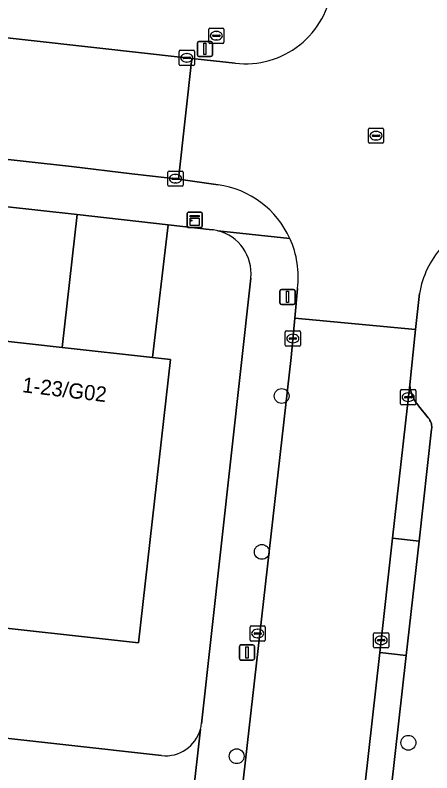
# Model space of a CAD drawing. Extents: x 161928 to 163071, y 386474 to 387428.
# Drawn here: x 162503.77 to 162531.23, y 386904.92 to 386954.8 of the extents above; entities that cross this region are included whole.
import ezdxf

# ---------------------------------------------------------------- set-up
doc = ezdxf.new("R2010")
doc.units = 0
for name, color, linetype in [('IMGEO_Boom', 7, 'Continuous'), ('IMGEO_Brandkraan', 7, 'Continuous'), ('IMGEO_Groenvoorziening', 7, 'Continuous'), ('IMGEO_Kast', 7, 'Continuous'), ('IMGEO_Kolk', 7, 'Continuous'), ('IMGEO_Lichtmast', 7, 'Continuous'), ('IMGEO_Pand', 7, 'Continuous'), ('IMGEO_Pand_nummerreeks', 7, 'Continuous'), ('IMGEO_Parkeervlak_open', 7, 'Continuous'), ('IMGEO_Rijbaan_lokaal_gesloten', 7, 'Continuous'), ('IMGEO_Rijbaan_lokaal_open', 7, 'Continuous'), ('IMGEO_Rioolput', 7, 'Continuous'), ('IMGEO_Voetpad_open', 7, 'Continuous')]:
    doc.layers.add(name, color=color, linetype=linetype)

msp = doc.modelspace()

# ---------------------------------------------------------------- linework, layer by layer
at = {"layer": 'IMGEO_Boom'}
for centre in [(162521.329, 386929.728), (162520.024, 386919.466), (162529.683, 386906.898), (162518.366, 386906.014)]:
    msp.add_circle(centre, 0.489, dxfattribs=at)
at = {"layer": 'IMGEO_Brandkraan'}
for p, q in [((162516.525, 386953.021), (162516.525, 386953.873)), ((162516.6, 386953.947), (162517.452, 386953.947)), ((162517.526, 386953.873), (162517.526, 386953.021)), ((162516.784, 386953.441), (162516.784, 386953.453)), ((162517.222, 386953.404), (162516.824, 386953.404)), ((162516.827, 386953.49), (162517.225, 386953.49)), ((162517.013, 386953.727), (162517.038, 386953.727)), ((162517.268, 386953.453), (162517.268, 386953.441)), ((162517.452, 386952.947), (162516.6, 386952.947)), ((162517.036, 386953.167), (162517.011, 386953.167))]:
    msp.add_line(p, q, dxfattribs=at)
for points in [[(162516.525, 386953.021), (162516.525, 386953.873)], [(162516.6, 386953.947), (162517.452, 386953.947)], [(162517.526, 386953.873), (162517.526, 386953.021)], [(162517.452, 386952.947), (162516.6, 386952.947)]]:
    msp.add_lwpolyline(points, dxfattribs=at)
for centre, radius, start, end in [((162516.602, 386953.871), 0.0765, 91.552, 178.448), ((162516.602, 386953.871), 0.0765, 91.552, 178.448), ((162517.45, 386953.871), 0.0765, 1.552, 88.448), ((162517.45, 386953.871), 0.0765, 1.552, 88.448), ((162516.824, 386953.45), 0.0403, 85.8775, 175.7526), ((162516.821, 386953.44), 0.0366, 178.938, 274.7102), ((162517.225, 386953.447), 0.043, 264.8664, 352.4533), ((162517.229, 386953.452), 0.0386, 1.7309, 96.639), ((162516.602, 386953.023), 0.0765, 181.552, 268.448), ((162516.602, 386953.023), 0.0765, 181.552, 268.448), ((162517.45, 386953.023), 0.0765, 271.552, 358.448), ((162517.45, 386953.023), 0.0765, 271.552, 358.448)]:
    msp.add_arc(centre, radius, start, end, dxfattribs=at)
for centre, major_axis, ratio, start_param, end_param in [((162517.012, 386953.447), (-0.387, 0.002), 0.722429, 4.712389, 7.853982), ((162517.037, 386953.447), (-0.39, 0.002), 0.717154, 1.570796, 4.712389)]:
    msp.add_ellipse(centre, major_axis=major_axis, ratio=ratio, start_param=start_param, end_param=end_param, dxfattribs=at)
at = {"layer": 'IMGEO_Groenvoorziening'}
msp.add_lwpolyline([(162500.651, 386942.474), (162500, 386936.399), (162499.712, 386933.711), (162500, 386933.679), (162506.86, 386932.923), (162507.856, 386941.668)], close=True, dxfattribs=at)
for points in [[(162516.756, 386940.673), (162513.845, 386940.999), (162512.818, 386932.266), (162514.013, 386932.134), (162511.886, 386913.487), (162500, 386914.798)], [(162516.043, 386908.148), (162519.296, 386937.496)], [(162489.346, 386908.75), (162500, 386907.558), (162513.42, 386906.056)]]:
    msp.add_lwpolyline(points, dxfattribs=at)
for centre, radius, start, end in [((162516.448, 386937.884), 2.806, 76.2004, 83.6931), ((162516.434, 386937.812), 2.879, 353.6965, 76.2851), ((162513.605, 386908.438), 2.456, 344.7778, 353.2238), ((162513.68, 386908.42), 2.379, 263.734, 344.706)]:
    msp.add_arc(centre, radius, start, end, dxfattribs=at)
at = {"layer": 'IMGEO_Kast'}
for p, q in [((162515.172, 386941.822), (162516.013, 386941.822)), ((162516.013, 386941.822), (162515.172, 386941.822)), ((162515.097, 386940.897), (162515.097, 386941.738)), ((162515.097, 386941.738), (162515.097, 386940.897)), ((162516.097, 386941.747), (162516.097, 386940.906)), ((162516.097, 386940.906), (162516.097, 386941.747)), ((162516.022, 386940.822), (162515.181, 386940.822)), ((162515.181, 386940.822), (162516.022, 386940.822))]:
    msp.add_line(p, q, dxfattribs=at)
for points in [[(162515.292, 386941.612), (162515.892, 386941.612), (162515.892, 386941.527), (162515.292, 386941.527), (162515.292, 386941.612)], [(162515.292, 386941.437), (162515.892, 386941.437), (162515.892, 386940.948), (162515.292, 386940.948), (162515.292, 386941.437)]]:
    msp.add_lwpolyline(points, dxfattribs=at)
msp.add_circle((162515.376, 386941.286), 0.0377, dxfattribs=at)
for centre, start, end in [((162515.175, 386941.744), 92.4484, 184.2845), ((162515.175, 386941.744), 92.4484, 184.2845), ((162516.019, 386941.744), 2.4484, 94.2845), ((162516.019, 386941.744), 2.4484, 94.2845), ((162515.175, 386940.9), 182.4484, 274.2845), ((162515.175, 386940.9), 182.4484, 274.2845), ((162516.019, 386940.9), 272.4484, 4.2845), ((162516.019, 386940.9), 272.4484, 4.2845)]:
    msp.add_arc(centre, 0.0779, start, end, dxfattribs=at)
at = {"layer": 'IMGEO_Kolk'}
for p, q in [((162514.582, 386951.564), (162514.582, 386952.416)), ((162514.657, 386952.49), (162515.509, 386952.49)), ((162515.583, 386952.416), (162515.583, 386951.564)), ((162514.841, 386951.984), (162514.841, 386951.996)), ((162515.279, 386951.947), (162514.881, 386951.947)), ((162514.884, 386952.033), (162515.282, 386952.033)), ((162515.07, 386952.27), (162515.095, 386952.27)), ((162515.325, 386951.996), (162515.325, 386951.984)), ((162515.509, 386951.49), (162514.657, 386951.49)), ((162515.093, 386951.71), (162515.068, 386951.71)), ((162513.837, 386943.61), (162513.837, 386944.462)), ((162513.912, 386944.536), (162514.764, 386944.536)), ((162514.325, 386944.316), (162514.35, 386944.316)), ((162514.838, 386944.462), (162514.838, 386943.61)), ((162514.096, 386944.03), (162514.096, 386944.042)), ((162514.534, 386943.993), (162514.136, 386943.993)), ((162514.139, 386944.079), (162514.537, 386944.079)), ((162514.58, 386944.042), (162514.58, 386944.03)), ((162514.764, 386943.536), (162513.912, 386943.536)), ((162514.348, 386943.756), (162514.323, 386943.756)), ((162521.568, 386933.086), (162521.568, 386933.938)), ((162521.643, 386934.012), (162522.495, 386934.012)), ((162522.569, 386933.938), (162522.569, 386933.086)), ((162521.827, 386933.506), (162521.827, 386933.518)), ((162522.265, 386933.469), (162521.867, 386933.469)), ((162521.87, 386933.555), (162522.268, 386933.555)), ((162522.056, 386933.792), (162522.081, 386933.792)), ((162522.311, 386933.518), (162522.311, 386933.506)), ((162522.495, 386933.012), (162521.643, 386933.012)), ((162522.079, 386933.232), (162522.054, 386933.232)), ((162529.167, 386929.223), (162529.167, 386930.075)), ((162529.242, 386930.149), (162530.094, 386930.149)), ((162529.655, 386929.929), (162529.68, 386929.929)), ((162530.168, 386930.075), (162530.168, 386929.223)), ((162529.426, 386929.643), (162529.426, 386929.655)), ((162529.864, 386929.606), (162529.466, 386929.606)), ((162529.469, 386929.692), (162529.867, 386929.692)), ((162529.678, 386929.369), (162529.653, 386929.369)), ((162529.91, 386929.655), (162529.91, 386929.643)), ((162530.094, 386929.149), (162529.242, 386929.149)), ((162519.252, 386913.664), (162519.252, 386914.516)), ((162519.327, 386914.59), (162520.179, 386914.59)), ((162520.253, 386914.516), (162520.253, 386913.664)), ((162519.511, 386914.084), (162519.511, 386914.096)), ((162519.949, 386914.047), (162519.551, 386914.047)), ((162519.554, 386914.133), (162519.952, 386914.133)), ((162519.74, 386914.37), (162519.765, 386914.37)), ((162519.995, 386914.096), (162519.995, 386914.084)), ((162527.387, 386913.219), (162527.387, 386914.071)), ((162527.462, 386914.145), (162528.314, 386914.145)), ((162527.875, 386913.925), (162527.9, 386913.925)), ((162528.388, 386914.071), (162528.388, 386913.219)), ((162520.179, 386913.59), (162519.327, 386913.59)), ((162519.763, 386913.81), (162519.738, 386913.81)), ((162527.646, 386913.639), (162527.646, 386913.651)), ((162528.084, 386913.602), (162527.686, 386913.602)), ((162527.689, 386913.688), (162528.087, 386913.688)), ((162528.13, 386913.651), (162528.13, 386913.639)), ((162528.314, 386913.145), (162527.462, 386913.145)), ((162527.898, 386913.365), (162527.873, 386913.365))]:
    msp.add_line(p, q, dxfattribs=at)
for points in [[(162514.582, 386951.564), (162514.582, 386952.416)], [(162514.657, 386952.49), (162515.509, 386952.49)], [(162515.583, 386952.416), (162515.583, 386951.564)], [(162515.509, 386951.49), (162514.657, 386951.49)], [(162513.837, 386943.61), (162513.837, 386944.462)], [(162513.912, 386944.536), (162514.764, 386944.536)], [(162514.838, 386944.462), (162514.838, 386943.61)], [(162514.764, 386943.536), (162513.912, 386943.536)], [(162521.568, 386933.086), (162521.568, 386933.938)], [(162521.643, 386934.012), (162522.495, 386934.012)], [(162522.569, 386933.938), (162522.569, 386933.086)], [(162522.495, 386933.012), (162521.643, 386933.012)], [(162529.167, 386929.223), (162529.167, 386930.075)], [(162529.242, 386930.149), (162530.094, 386930.149)], [(162530.168, 386930.075), (162530.168, 386929.223)], [(162530.094, 386929.149), (162529.242, 386929.149)], [(162519.252, 386913.664), (162519.252, 386914.516)], [(162519.327, 386914.59), (162520.179, 386914.59)], [(162520.253, 386914.516), (162520.253, 386913.664)], [(162527.387, 386913.219), (162527.387, 386914.071)], [(162527.462, 386914.145), (162528.314, 386914.145)], [(162528.388, 386914.071), (162528.388, 386913.219)], [(162520.179, 386913.59), (162519.327, 386913.59)], [(162528.314, 386913.145), (162527.462, 386913.145)]]:
    msp.add_lwpolyline(points, dxfattribs=at)
for centre, radius, start, end in [((162514.659, 386952.414), 0.0765, 91.552, 178.448), ((162514.659, 386952.414), 0.0765, 91.552, 178.448), ((162515.507, 386952.414), 0.0765, 1.552, 88.448), ((162515.507, 386952.414), 0.0765, 1.552, 88.448), ((162514.881, 386951.993), 0.0403, 85.8775, 175.7526), ((162514.878, 386951.983), 0.0366, 178.938, 274.7102), ((162515.282, 386951.99), 0.043, 264.8664, 352.4533), ((162515.286, 386951.995), 0.0386, 1.7309, 96.639), ((162514.659, 386951.566), 0.0765, 181.552, 268.448), ((162514.659, 386951.566), 0.0765, 181.552, 268.448), ((162515.507, 386951.566), 0.0765, 271.552, 358.448), ((162515.507, 386951.566), 0.0765, 271.552, 358.448), ((162513.914, 386944.46), 0.0765, 91.552, 178.448), ((162513.914, 386944.46), 0.0765, 91.552, 178.448), ((162514.762, 386944.46), 0.0765, 1.552, 88.448), ((162514.762, 386944.46), 0.0765, 1.552, 88.448), ((162514.136, 386944.039), 0.0403, 85.8775, 175.7526), ((162514.133, 386944.029), 0.0366, 178.938, 274.7102), ((162514.537, 386944.036), 0.043, 264.8664, 352.4533), ((162514.541, 386944.041), 0.0386, 1.7309, 96.639), ((162513.914, 386943.612), 0.0765, 181.552, 268.448), ((162513.914, 386943.612), 0.0765, 181.552, 268.448), ((162514.762, 386943.612), 0.0765, 271.552, 358.448), ((162514.762, 386943.612), 0.0765, 271.552, 358.448), ((162521.645, 386933.936), 0.0765, 91.552, 178.448), ((162521.645, 386933.936), 0.0765, 91.552, 178.448), ((162522.493, 386933.936), 0.0765, 1.552, 88.448), ((162522.493, 386933.936), 0.0765, 1.552, 88.448), ((162521.867, 386933.515), 0.0403, 85.8775, 175.7526), ((162521.864, 386933.505), 0.0366, 178.938, 274.7102), ((162522.268, 386933.512), 0.043, 264.8664, 352.4533), ((162522.272, 386933.517), 0.0386, 1.7309, 96.639), ((162521.645, 386933.088), 0.0765, 181.552, 268.448), ((162521.645, 386933.088), 0.0765, 181.552, 268.448), ((162522.493, 386933.088), 0.0765, 271.552, 358.448), ((162522.493, 386933.088), 0.0765, 271.552, 358.448), ((162529.244, 386930.073), 0.0765, 91.552, 178.448), ((162529.244, 386930.073), 0.0765, 91.552, 178.448), ((162530.092, 386930.073), 0.0765, 1.552, 88.448), ((162530.092, 386930.073), 0.0765, 1.552, 88.448), ((162529.466, 386929.652), 0.0403, 85.8775, 175.7526), ((162529.463, 386929.642), 0.0366, 178.938, 274.7102), ((162529.867, 386929.649), 0.043, 264.8664, 352.4533), ((162529.871, 386929.654), 0.0386, 1.7309, 96.639), ((162529.244, 386929.225), 0.0765, 181.552, 268.448), ((162529.244, 386929.225), 0.0765, 181.552, 268.448), ((162530.092, 386929.225), 0.0765, 271.552, 358.448), ((162530.092, 386929.225), 0.0765, 271.552, 358.448), ((162519.329, 386914.514), 0.0765, 91.552, 178.448), ((162519.329, 386914.514), 0.0765, 91.552, 178.448), ((162520.177, 386914.514), 0.0765, 1.552, 88.448), ((162520.177, 386914.514), 0.0765, 1.552, 88.448), ((162519.551, 386914.093), 0.0403, 85.8775, 175.7526), ((162519.548, 386914.083), 0.0366, 178.938, 274.7102), ((162519.952, 386914.09), 0.043, 264.8664, 352.4533), ((162519.956, 386914.095), 0.0386, 1.7309, 96.639), ((162527.464, 386914.069), 0.0765, 91.552, 178.448), ((162527.464, 386914.069), 0.0765, 91.552, 178.448), ((162528.312, 386914.069), 0.0765, 1.552, 88.448), ((162528.312, 386914.069), 0.0765, 1.552, 88.448), ((162519.329, 386913.666), 0.0765, 181.552, 268.448), ((162519.329, 386913.666), 0.0765, 181.552, 268.448), ((162520.177, 386913.666), 0.0765, 271.552, 358.448), ((162520.177, 386913.666), 0.0765, 271.552, 358.448), ((162527.686, 386913.648), 0.0403, 85.8775, 175.7526), ((162527.683, 386913.638), 0.0366, 178.938, 274.7102), ((162528.087, 386913.645), 0.043, 264.8664, 352.4533), ((162528.091, 386913.65), 0.0386, 1.7309, 96.639), ((162527.464, 386913.221), 0.0765, 181.552, 268.448), ((162527.464, 386913.221), 0.0765, 181.552, 268.448), ((162528.312, 386913.221), 0.0765, 271.552, 358.448), ((162528.312, 386913.221), 0.0765, 271.552, 358.448)]:
    msp.add_arc(centre, radius, start, end, dxfattribs=at)
for centre, major_axis, ratio, start_param, end_param in [((162515.069, 386951.99), (-0.387, 0.002), 0.722429, 4.712389, 7.853982), ((162515.094, 386951.99), (-0.39, 0.002), 0.717154, 1.570796, 4.712389), ((162514.324, 386944.036), (-0.387, 0.002), 0.722429, 4.712389, 7.853982), ((162514.349, 386944.036), (-0.39, 0.002), 0.717154, 1.570796, 4.712389), ((162522.055, 386933.512), (-0.387, 0.002), 0.722429, 4.712389, 7.853982), ((162522.08, 386933.512), (-0.39, 0.002), 0.717154, 1.570796, 4.712389), ((162529.654, 386929.649), (-0.387, 0.002), 0.722429, 4.712389, 7.853982), ((162529.679, 386929.649), (-0.39, 0.002), 0.717154, 1.570796, 4.712389), ((162519.739, 386914.09), (-0.387, 0.002), 0.722429, 4.712389, 7.853982), ((162519.764, 386914.09), (-0.39, 0.002), 0.717154, 1.570796, 4.712389), ((162527.874, 386913.645), (-0.387, 0.002), 0.722429, 4.712389, 7.853982), ((162527.899, 386913.645), (-0.39, 0.002), 0.717154, 1.570796, 4.712389)]:
    msp.add_ellipse(centre, major_axis=major_axis, ratio=ratio, start_param=start_param, end_param=end_param, dxfattribs=at)
at = {"layer": 'IMGEO_Lichtmast'}
for p, q in [((162515.774, 386952.178), (162515.774, 386952.978)), ((162515.774, 386952.978), (162515.774, 386952.178)), ((162515.874, 386953.078), (162516.664, 386953.078)), ((162516.664, 386953.078), (162515.874, 386953.078)), ((162516.764, 386952.978), (162516.764, 386952.178)), ((162516.764, 386952.178), (162516.764, 386952.978)), ((162516.664, 386952.078), (162515.874, 386952.078)), ((162515.874, 386952.078), (162516.664, 386952.078)), ((162521.22, 386935.849), (162521.22, 386936.649)), ((162521.22, 386936.649), (162521.22, 386935.849)), ((162521.32, 386936.749), (162522.11, 386936.749)), ((162522.11, 386936.749), (162521.32, 386936.749)), ((162522.21, 386936.649), (162522.21, 386935.849)), ((162522.21, 386935.849), (162522.21, 386936.649)), ((162522.11, 386935.749), (162521.32, 386935.749)), ((162521.32, 386935.749), (162522.11, 386935.749)), ((162518.55, 386912.441), (162518.55, 386913.241)), ((162518.55, 386913.241), (162518.55, 386912.441)), ((162518.65, 386913.341), (162519.44, 386913.341)), ((162519.44, 386913.341), (162518.65, 386913.341)), ((162519.54, 386913.241), (162519.54, 386912.441)), ((162519.54, 386912.441), (162519.54, 386913.241)), ((162519.44, 386912.341), (162518.65, 386912.341)), ((162518.65, 386912.341), (162519.44, 386912.341))]:
    msp.add_line(p, q, dxfattribs=at)
for points in [[(162516.194, 386952.953), (162516.344, 386952.953), (162516.344, 386952.203), (162516.194, 386952.203), (162516.194, 386952.953)], [(162521.64, 386936.624), (162521.79, 386936.624), (162521.79, 386935.874), (162521.64, 386935.874), (162521.64, 386936.624)], [(162518.97, 386913.216), (162519.12, 386913.216), (162519.12, 386912.466), (162518.97, 386912.466), (162518.97, 386913.216)]]:
    msp.add_lwpolyline(points, dxfattribs=at)
for centre, start, end in [((162515.874, 386952.978), 90, 180), ((162515.874, 386952.978), 90, 180), ((162516.664, 386952.978), 0, 90), ((162516.664, 386952.978), 360, 90), ((162515.874, 386952.178), 180, 270), ((162515.874, 386952.178), 180, 270), ((162516.664, 386952.178), 270, 0), ((162516.664, 386952.178), 270, 0), ((162521.32, 386936.649), 90, 180), ((162521.32, 386936.649), 90, 180), ((162522.11, 386936.649), 0, 90), ((162522.11, 386936.649), 360, 90), ((162521.32, 386935.849), 180, 270), ((162521.32, 386935.849), 180, 270), ((162522.11, 386935.849), 270, 0), ((162522.11, 386935.849), 270, 0), ((162518.65, 386913.241), 90, 180), ((162518.65, 386913.241), 90, 180), ((162519.44, 386913.241), 0, 90), ((162519.44, 386913.241), 360, 90), ((162518.65, 386912.441), 180, 270), ((162518.65, 386912.441), 180, 270), ((162519.44, 386912.441), 270, 0), ((162519.44, 386912.441), 270, 0)]:
    msp.add_arc(centre, 0.1, start, end, dxfattribs=at)
at = {"layer": 'IMGEO_Pand'}
msp.add_lwpolyline([(162500, 386933.679), (162499.712, 386933.711), (162493.823, 386934.361), (162492.731, 386934.481), (162492.075, 386928.533), (162494.522, 386928.264), (162494.088, 386924.318), (162492.697, 386924.472), (162492.239, 386920.308), (162491.181, 386920.426), (162490.673, 386915.827), (162500, 386914.798), (162511.886, 386913.487), (162514.013, 386932.134), (162512.818, 386932.266), (162506.86, 386932.923)], close=True, dxfattribs=at)
at = {"layer": 'IMGEO_Parkeervlak_open'}
for points in [[(162531.213, 386927.552), (162531.22, 386927.636), (162531.22, 386927.721), (162531.212, 386927.805), (162531.196, 386927.888), (162531.173, 386927.97), (162531.143, 386928.049), (162531.106, 386928.125), (162531.063, 386928.198), (162531.013, 386928.266), (162530.996, 386928.286), (162530.352, 386929.092), (162530.328, 386929.119), (162530.198, 386929.286), (162530.084, 386929.464), (162529.986, 386929.651), (162529.905, 386929.846), (162529.841, 386930.048), (162529.796, 386930.254), (162529.77, 386930.464), (162528.639, 386920.364), (162530.385, 386920.168)], [(162529.543, 386912.653), (162527.797, 386912.849), (162526.565, 386901.884), (162528.314, 386901.687)]]:
    msp.add_lwpolyline(points, close=True, dxfattribs=at)
at = {"layer": 'IMGEO_Rijbaan_lokaal_gesloten'}
for points in [[(162497.209, 386953.975), (162448.434, 386959.487), (162432.034, 386961.329), (162400.806, 386964.734), (162399.005, 386964.936), (162398.138, 386956.975), (162399.39, 386956.85), (162400.518, 386956.742), (162478.208, 386948.11), (162483.095, 386947.562), (162494.629, 386946.268), (162500, 386945.666), (162501.682, 386945.479), (162507.486, 386944.832), (162511.459, 386944.349), (162513.78, 386944.097), (162514.535, 386944.015), (162515.405, 386951.954), (162512.681, 386952.257), (162500.674, 386953.585), (162500, 386953.66)], [(162525.719, 386894.357), (162526.565, 386901.884), (162527.797, 386912.849), (162528.639, 386920.364), (162529.77, 386930.464), (162530.103, 386933.693), (162530.15, 386934.109), (162522.197, 386934.859), (162521.949, 386932.261), (162511.577, 386840.717), (162519.677, 386839.78), (162521.024, 386852.273), (162523.218, 386872.126), (162523.956, 386878.872), (162524.397, 386882.646)]]:
    msp.add_lwpolyline(points, close=True, dxfattribs=at)
at = {"layer": 'IMGEO_Rijbaan_lokaal_open'}
for points in [[(162518.266, 386951.638), (162515.405, 386951.954), (162514.535, 386944.015), (162517.136, 386943.638)], [(162522.383, 386936.805), (162522.197, 386934.859), (162530.15, 386934.109), (162530.419, 386936.471)]]:
    msp.add_lwpolyline(points, dxfattribs=at)
for centre, radius, start, end in [((162518.954, 386957.335), 5.738, 263.1112, 353.7302), ((162516.268, 386937.542), 6.158, 24.4468, 81.8986), ((162516.258, 386937.538), 6.169, 353.1777, 24.4378), ((162536.292, 386935.533), 5.948, 137.7593, 170.9222)]:
    msp.add_arc(centre, radius, start, end, dxfattribs=at)
at = {"layer": 'IMGEO_Rioolput'}
for p, q in [((162527.125, 386947.365), (162527.977, 386947.365)), ((162527.05, 386946.439), (162527.05, 386947.291)), ((162527.309, 386946.859), (162527.309, 386946.871)), ((162527.747, 386946.822), (162527.349, 386946.822)), ((162527.352, 386946.908), (162527.75, 386946.908)), ((162527.538, 386947.145), (162527.563, 386947.145)), ((162527.793, 386946.871), (162527.793, 386946.859)), ((162528.051, 386947.291), (162528.051, 386946.439)), ((162527.977, 386946.365), (162527.125, 386946.365)), ((162527.561, 386946.585), (162527.536, 386946.585))]:
    msp.add_line(p, q, dxfattribs=at)
for points in [[(162527.125, 386947.365), (162527.977, 386947.365)], [(162527.05, 386946.439), (162527.05, 386947.291)], [(162528.051, 386947.291), (162528.051, 386946.439)], [(162527.977, 386946.365), (162527.125, 386946.365)]]:
    msp.add_lwpolyline(points, dxfattribs=at)
for centre, radius, start, end in [((162527.127, 386947.289), 0.0765, 91.552, 178.448), ((162527.127, 386947.289), 0.0765, 91.552, 178.448), ((162527.975, 386947.289), 0.0765, 1.552, 88.448), ((162527.975, 386947.289), 0.0765, 1.552, 88.448), ((162527.349, 386946.868), 0.0403, 85.8775, 175.7526), ((162527.346, 386946.858), 0.0366, 178.938, 274.7102), ((162527.75, 386946.865), 0.043, 264.8664, 352.4533), ((162527.754, 386946.87), 0.0386, 1.7309, 96.639), ((162527.127, 386946.441), 0.0765, 181.552, 268.448), ((162527.127, 386946.441), 0.0765, 181.552, 268.448), ((162527.975, 386946.441), 0.0765, 271.552, 358.448), ((162527.975, 386946.441), 0.0765, 271.552, 358.448)]:
    msp.add_arc(centre, radius, start, end, dxfattribs=at)
for centre, major_axis, ratio, start_param, end_param in [((162527.537, 386946.865), (-0.387, 0.002), 0.722429, 4.712389, 7.853982), ((162527.562, 386946.865), (-0.39, 0.002), 0.717154, 1.570796, 4.712389)]:
    msp.add_ellipse(centre, major_axis=major_axis, ratio=ratio, start_param=start_param, end_param=end_param, dxfattribs=at)
at = {"layer": 'IMGEO_Voetpad_open'}
for points in [[(162448.434, 386959.487), (162497.209, 386953.975), (162500, 386953.66), (162500.674, 386953.585), (162512.681, 386952.257), (162515.405, 386951.954), (162518.266, 386951.638)], [(162517.136, 386943.638), (162514.535, 386944.015), (162513.78, 386944.097), (162511.459, 386944.349), (162507.486, 386944.832), (162501.682, 386945.479), (162500, 386945.666), (162494.629, 386946.268), (162483.095, 386947.562), (162478.208, 386948.11)], [(162494.782, 386943.128), (162500, 386942.547), (162500.651, 386942.474), (162507.856, 386941.668), (162513.845, 386940.999), (162516.756, 386940.673)], [(162521.874, 386940.09), (162517.117, 386940.609)], [(162517.117, 386940.609), (162521.874, 386940.09)], [(162519.296, 386937.496), (162516.043, 386908.148)], [(162511.577, 386840.717), (162521.949, 386932.261), (162522.197, 386934.859), (162522.383, 386936.805)], [(162530.419, 386936.471), (162530.15, 386934.109), (162530.103, 386933.693), (162529.77, 386930.464), (162529.796, 386930.254), (162529.841, 386930.048), (162529.905, 386929.846), (162529.986, 386929.651), (162530.084, 386929.464), (162530.198, 386929.286), (162530.328, 386929.119), (162530.352, 386929.092), (162530.996, 386928.286), (162531.013, 386928.266), (162531.063, 386928.198), (162531.106, 386928.125), (162531.143, 386928.049), (162531.173, 386927.97), (162531.196, 386927.888), (162531.212, 386927.805), (162531.22, 386927.721), (162531.22, 386927.636), (162531.213, 386927.552), (162530.385, 386920.168), (162529.543, 386912.653), (162528.314, 386901.687)], [(162513.42, 386906.056), (162500, 386907.558), (162489.346, 386908.75)], [(162515.974, 386907.793), (162515.103, 386900.003)], [(162515.103, 386900.003), (162515.974, 386907.793)]]:
    msp.add_lwpolyline(points, dxfattribs=at)
for points in [[(162507.856, 386941.668), (162506.86, 386932.923), (162512.818, 386932.266), (162513.845, 386940.999)], [(162530.385, 386920.168), (162528.639, 386920.364), (162527.797, 386912.849), (162529.543, 386912.653)]]:
    msp.add_lwpolyline(points, close=True, dxfattribs=at)
for centre, radius, start, end in [((162518.954, 386957.335), 5.738, 263.1112, 353.7302), ((162516.268, 386937.542), 6.158, 24.4468, 81.8986), ((162516.448, 386937.884), 2.806, 76.2004, 83.6931), ((162516.434, 386937.812), 2.879, 353.6965, 76.2851), ((162516.258, 386937.538), 6.169, 353.1777, 24.4378), ((162536.292, 386935.533), 5.948, 137.7593, 170.9222), ((162513.605, 386908.438), 2.456, 344.7778, 353.2238), ((162513.68, 386908.42), 2.379, 263.734, 344.706)]:
    msp.add_arc(centre, radius, start, end, dxfattribs=at)

# ---------------------------------------------------------------- texts
at = {"layer": 'IMGEO_Pand_nummerreeks'}
msp.add_text('1-23/G02', height=1, rotation=353.1909, dxfattribs=at).set_placement((162504.198, 386929.984))

doc.saveas('drawing.dxf')
